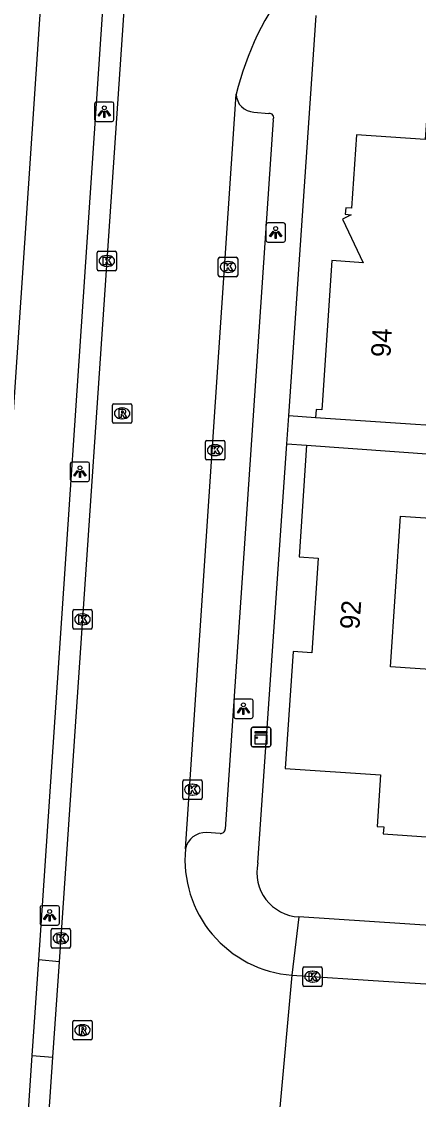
# Model space of a CAD drawing. Extents: x 161848 to 162726, y 385382 to 386521.
# Drawn here: x 162052.6 to 162073, y 386288 to 386343.5 of the extents above; entities that cross this region are included whole.
import ezdxf

# ---------------------------------------------------------------- set-up
doc = ezdxf.new("R2010")
doc.units = 0
for name, color, linetype in [('IMGEO_Fietspad_gesloten', 7, 'Continuous'), ('IMGEO_Kast', 7, 'Continuous'), ('IMGEO_Kolk', 7, 'Continuous'), ('IMGEO_Lichtpunt', 7, 'Continuous'), ('IMGEO_Pand', 7, 'Continuous'), ('IMGEO_Pand_nummerreeks', 7, 'Continuous'), ('IMGEO_Rijbaan_lokaal_open', 7, 'Continuous'), ('IMGEO_Rioolput', 7, 'Continuous'), ('IMGEO_Voetpad_open', 7, 'Continuous')]:
    doc.layers.add(name, color=color, linetype=linetype)

msp = doc.modelspace()

# ---------------------------------------------------------------- linework, layer by layer
at = {"layer": 'IMGEO_Fietspad_gesloten'}
for points in [[(162045.852, 386229.774), (162054.002, 386350.846)], [(162053.462, 386295.238), (162056.953, 386346.978)], [(162053.125, 386290.31), (162053.462, 386295.238)], [(162051.885, 386271.703), (162053.125, 386290.31)]]:
    msp.add_lwpolyline(points, dxfattribs=at)
at = {"layer": 'IMGEO_Kast'}
for p, q in [((162064.472, 386307.205), (162065.313, 386307.205)), ((162065.313, 386307.205), (162064.472, 386307.205)), ((162064.397, 386306.28), (162064.397, 386307.121)), ((162064.397, 386307.121), (162064.397, 386306.28)), ((162065.397, 386307.13), (162065.397, 386306.289)), ((162065.397, 386306.289), (162065.397, 386307.13)), ((162065.322, 386306.205), (162064.481, 386306.205)), ((162064.481, 386306.205), (162065.322, 386306.205))]:
    msp.add_line(p, q, dxfattribs=at)
for points in [[(162064.592, 386306.995), (162065.192, 386306.995), (162065.192, 386306.91), (162064.592, 386306.91), (162064.592, 386306.995)], [(162064.592, 386306.82), (162065.192, 386306.82), (162065.192, 386306.331), (162064.592, 386306.331), (162064.592, 386306.82)]]:
    msp.add_lwpolyline(points, dxfattribs=at)
msp.add_circle((162064.676, 386306.669), 0.0377, dxfattribs=at)
for centre, start, end in [((162064.475, 386307.127), 92.4484, 184.2845), ((162064.475, 386307.127), 92.4484, 184.2845), ((162065.319, 386307.127), 2.4484, 94.2845), ((162065.319, 386307.127), 2.4484, 94.2845), ((162064.475, 386306.283), 182.4484, 274.2845), ((162064.475, 386306.283), 182.4484, 274.2845), ((162065.319, 386306.283), 272.4484, 4.2845), ((162065.319, 386306.283), 272.4484, 4.2845)]:
    msp.add_arc(centre, 0.0779, start, end, dxfattribs=at)
at = {"layer": 'IMGEO_Kolk'}
for p, q in [((162056.461, 386330.793), (162056.461, 386331.645)), ((162056.536, 386331.719), (162057.388, 386331.719)), ((162057.462, 386331.645), (162057.462, 386330.793)), ((162056.949, 386331.499), (162056.974, 386331.499)), ((162062.7, 386330.483), (162062.7, 386331.335)), ((162062.775, 386331.409), (162063.627, 386331.409)), ((162063.188, 386331.189), (162063.213, 386331.189)), ((162063.701, 386331.335), (162063.701, 386330.483)), ((162057.388, 386330.719), (162056.536, 386330.719)), ((162056.972, 386330.939), (162056.947, 386330.939)), ((162063.211, 386330.629), (162063.186, 386330.629)), ((162063.627, 386330.409), (162062.775, 386330.409)), ((162062.036, 386321.053), (162062.036, 386321.905)), ((162062.111, 386321.979), (162062.963, 386321.979)), ((162062.524, 386321.759), (162062.549, 386321.759)), ((162063.037, 386321.905), (162063.037, 386321.053)), ((162062.547, 386321.199), (162062.522, 386321.199)), ((162062.963, 386320.979), (162062.111, 386320.979)), ((162055.208, 386312.338), (162055.208, 386313.19)), ((162055.283, 386313.264), (162056.135, 386313.264)), ((162055.696, 386313.044), (162055.721, 386313.044)), ((162056.209, 386313.19), (162056.209, 386312.338)), ((162056.135, 386312.264), (162055.283, 386312.264)), ((162055.719, 386312.484), (162055.694, 386312.484)), ((162060.866, 386303.57), (162060.866, 386304.422)), ((162060.941, 386304.496), (162061.793, 386304.496)), ((162061.867, 386304.422), (162061.867, 386303.57)), ((162061.354, 386304.276), (162061.379, 386304.276)), ((162061.793, 386303.496), (162060.941, 386303.496)), ((162061.377, 386303.716), (162061.352, 386303.716)), ((162054.092, 386295.915), (162054.092, 386296.767)), ((162054.167, 386296.841), (162055.019, 386296.841)), ((162055.093, 386296.767), (162055.093, 386295.915)), ((162054.58, 386296.621), (162054.605, 386296.621)), ((162055.019, 386295.841), (162054.167, 386295.841)), ((162054.603, 386296.061), (162054.578, 386296.061)), ((162067.049, 386293.94), (162067.049, 386294.792)), ((162067.124, 386294.866), (162067.976, 386294.866)), ((162067.537, 386294.646), (162067.562, 386294.646)), ((162068.05, 386294.792), (162068.05, 386293.94)), ((162067.976, 386293.866), (162067.124, 386293.866)), ((162067.56, 386294.086), (162067.535, 386294.086))]:
    msp.add_line(p, q, dxfattribs=at)
for points in [[(162056.461, 386330.793), (162056.461, 386331.645)], [(162056.536, 386331.719), (162057.388, 386331.719)], [(162057.462, 386331.645), (162057.462, 386330.793)], [(162056.782, 386331.419), (162056.905, 386331.419), (162056.905, 386331.268), (162057.035, 386331.419), (162057.199, 386331.419), (162057.053, 386331.268), (162057.206, 386331.019), (162057.054, 386331.019), (162056.969, 386331.183), (162056.905, 386331.116), (162056.905, 386331.019), (162056.782, 386331.019), (162056.782, 386331.419)], [(162062.7, 386330.483), (162062.7, 386331.335)], [(162062.775, 386331.409), (162063.627, 386331.409)], [(162063.021, 386331.109), (162063.144, 386331.109), (162063.144, 386330.958), (162063.274, 386331.109), (162063.438, 386331.109), (162063.292, 386330.958), (162063.445, 386330.709), (162063.293, 386330.709), (162063.208, 386330.873), (162063.144, 386330.806), (162063.144, 386330.709), (162063.021, 386330.709), (162063.021, 386331.109)], [(162063.701, 386331.335), (162063.701, 386330.483)], [(162057.388, 386330.719), (162056.536, 386330.719)], [(162063.627, 386330.409), (162062.775, 386330.409)], [(162062.036, 386321.053), (162062.036, 386321.905)], [(162062.111, 386321.979), (162062.963, 386321.979)], [(162062.357, 386321.679), (162062.48, 386321.679), (162062.48, 386321.528), (162062.61, 386321.679), (162062.774, 386321.679), (162062.628, 386321.528), (162062.781, 386321.279), (162062.629, 386321.279), (162062.544, 386321.443), (162062.48, 386321.376), (162062.48, 386321.279), (162062.357, 386321.279), (162062.357, 386321.679)], [(162063.037, 386321.905), (162063.037, 386321.053)], [(162062.963, 386320.979), (162062.111, 386320.979)], [(162055.208, 386312.338), (162055.208, 386313.19)], [(162055.283, 386313.264), (162056.135, 386313.264)], [(162055.529, 386312.964), (162055.652, 386312.964), (162055.652, 386312.813), (162055.782, 386312.964), (162055.946, 386312.964), (162055.8, 386312.813), (162055.953, 386312.564), (162055.801, 386312.564), (162055.716, 386312.728), (162055.652, 386312.661), (162055.652, 386312.564), (162055.529, 386312.564), (162055.529, 386312.964)], [(162056.209, 386313.19), (162056.209, 386312.338)], [(162056.135, 386312.264), (162055.283, 386312.264)], [(162060.866, 386303.57), (162060.866, 386304.422)], [(162060.941, 386304.496), (162061.793, 386304.496)], [(162061.867, 386304.422), (162061.867, 386303.57)], [(162061.187, 386304.196), (162061.31, 386304.196), (162061.31, 386304.045), (162061.44, 386304.196), (162061.604, 386304.196), (162061.458, 386304.045), (162061.611, 386303.796), (162061.459, 386303.796), (162061.374, 386303.96), (162061.31, 386303.893), (162061.31, 386303.796), (162061.187, 386303.796), (162061.187, 386304.196)], [(162061.793, 386303.496), (162060.941, 386303.496)], [(162054.092, 386295.915), (162054.092, 386296.767)], [(162054.167, 386296.841), (162055.019, 386296.841)], [(162055.093, 386296.767), (162055.093, 386295.915)], [(162054.413, 386296.541), (162054.536, 386296.541), (162054.536, 386296.39), (162054.666, 386296.541), (162054.83, 386296.541), (162054.684, 386296.39), (162054.837, 386296.141), (162054.685, 386296.141), (162054.6, 386296.305), (162054.536, 386296.238), (162054.536, 386296.141), (162054.413, 386296.141), (162054.413, 386296.541)], [(162055.019, 386295.841), (162054.167, 386295.841)], [(162067.049, 386293.94), (162067.049, 386294.792)], [(162067.124, 386294.866), (162067.976, 386294.866)], [(162067.37, 386294.566), (162067.493, 386294.566), (162067.493, 386294.415), (162067.623, 386294.566), (162067.787, 386294.566), (162067.641, 386294.415), (162067.794, 386294.166), (162067.642, 386294.166), (162067.557, 386294.33), (162067.493, 386294.263), (162067.493, 386294.166), (162067.37, 386294.166), (162067.37, 386294.566)], [(162068.05, 386294.792), (162068.05, 386293.94)], [(162067.976, 386293.866), (162067.124, 386293.866)]]:
    msp.add_lwpolyline(points, dxfattribs=at)
for centre, start, end in [((162056.538, 386331.643), 91.552, 178.448), ((162056.538, 386331.643), 91.552, 178.448), ((162057.386, 386331.643), 1.552, 88.448), ((162057.386, 386331.643), 1.552, 88.448), ((162062.777, 386331.333), 91.552, 178.448), ((162062.777, 386331.333), 91.552, 178.448), ((162063.625, 386331.333), 1.552, 88.448), ((162063.625, 386331.333), 1.552, 88.448), ((162056.538, 386330.795), 181.552, 268.448), ((162056.538, 386330.795), 181.552, 268.448), ((162057.386, 386330.795), 271.552, 358.448), ((162057.386, 386330.795), 271.552, 358.448), ((162062.777, 386330.485), 181.552, 268.448), ((162062.777, 386330.485), 181.552, 268.448), ((162063.625, 386330.485), 271.552, 358.448), ((162063.625, 386330.485), 271.552, 358.448), ((162062.113, 386321.903), 91.552, 178.448), ((162062.113, 386321.903), 91.552, 178.448), ((162062.961, 386321.903), 1.552, 88.448), ((162062.961, 386321.903), 1.552, 88.448), ((162062.113, 386321.055), 181.552, 268.448), ((162062.113, 386321.055), 181.552, 268.448), ((162062.961, 386321.055), 271.552, 358.448), ((162062.961, 386321.055), 271.552, 358.448), ((162055.285, 386313.188), 91.552, 178.448), ((162055.285, 386313.188), 91.552, 178.448), ((162056.133, 386313.188), 1.552, 88.448), ((162056.133, 386313.188), 1.552, 88.448), ((162055.285, 386312.34), 181.552, 268.448), ((162055.285, 386312.34), 181.552, 268.448), ((162056.133, 386312.34), 271.552, 358.448), ((162056.133, 386312.34), 271.552, 358.448), ((162060.943, 386304.42), 91.552, 178.448), ((162060.943, 386304.42), 91.552, 178.448), ((162061.791, 386304.42), 1.552, 88.448), ((162061.791, 386304.42), 1.552, 88.448), ((162060.943, 386303.572), 181.552, 268.448), ((162060.943, 386303.572), 181.552, 268.448), ((162061.791, 386303.572), 271.552, 358.448), ((162061.791, 386303.572), 271.552, 358.448), ((162054.169, 386296.765), 91.552, 178.448), ((162054.169, 386296.765), 91.552, 178.448), ((162055.017, 386296.765), 1.552, 88.448), ((162055.017, 386296.765), 1.552, 88.448), ((162054.169, 386295.917), 181.552, 268.448), ((162054.169, 386295.917), 181.552, 268.448), ((162055.017, 386295.917), 271.552, 358.448), ((162055.017, 386295.917), 271.552, 358.448), ((162067.126, 386294.79), 91.552, 178.448), ((162067.126, 386294.79), 91.552, 178.448), ((162067.974, 386294.79), 1.552, 88.448), ((162067.974, 386294.79), 1.552, 88.448), ((162067.126, 386293.942), 181.552, 268.448), ((162067.126, 386293.942), 181.552, 268.448), ((162067.974, 386293.942), 271.552, 358.448), ((162067.974, 386293.942), 271.552, 358.448)]:
    msp.add_arc(centre, 0.0765, start, end, dxfattribs=at)
for centre, major_axis, ratio, start_param, end_param in [((162056.948, 386331.219), (-0.387, 0.002), 0.722429, 4.712389, 7.853982), ((162056.973, 386331.219), (-0.39, 0.002), 0.717154, 1.570796, 4.712389), ((162063.187, 386330.909), (-0.387, 0.002), 0.722429, 4.712389, 7.853982), ((162063.212, 386330.909), (-0.39, 0.002), 0.717154, 1.570796, 4.712389), ((162062.523, 386321.479), (-0.387, 0.002), 0.722429, 4.712389, 7.853982), ((162062.548, 386321.479), (-0.39, 0.002), 0.717154, 1.570796, 4.712389), ((162055.695, 386312.764), (-0.387, 0.002), 0.722429, 4.712389, 7.853982), ((162055.72, 386312.764), (-0.39, 0.002), 0.717154, 1.570796, 4.712389), ((162061.353, 386303.996), (-0.387, 0.002), 0.722429, 4.712389, 7.853982), ((162061.378, 386303.996), (-0.39, 0.002), 0.717154, 1.570796, 4.712389), ((162054.579, 386296.341), (-0.387, 0.002), 0.722429, 4.712389, 7.853982), ((162054.604, 386296.341), (-0.39, 0.002), 0.717154, 1.570796, 4.712389), ((162067.536, 386294.366), (-0.387, 0.002), 0.722429, 4.712389, 7.853982), ((162067.561, 386294.366), (-0.39, 0.002), 0.717154, 1.570796, 4.712389)]:
    msp.add_ellipse(centre, major_axis=major_axis, ratio=ratio, start_param=start_param, end_param=end_param, dxfattribs=at)
at = {"layer": 'IMGEO_Lichtpunt'}
for p, q in [((162057.236, 386339.403), (162056.428, 386339.403)), ((162057.236, 386339.403), (162056.428, 386339.403)), ((162056.334, 386339.308), (162056.334, 386338.501)), ((162056.334, 386339.308), (162056.334, 386338.501)), ((162057.33, 386338.501), (162057.33, 386339.308)), ((162057.33, 386338.501), (162057.33, 386339.308)), ((162056.428, 386338.407), (162057.236, 386338.407)), ((162056.428, 386338.407), (162057.236, 386338.407)), ((162065.155, 386333.089), (162065.155, 386332.282)), ((162065.155, 386333.089), (162065.155, 386332.282)), ((162066.057, 386333.184), (162065.249, 386333.184)), ((162066.057, 386333.184), (162065.249, 386333.184)), ((162066.151, 386332.282), (162066.151, 386333.089)), ((162066.151, 386332.282), (162066.151, 386333.089)), ((162065.249, 386332.188), (162066.057, 386332.188)), ((162065.249, 386332.188), (162066.057, 386332.188)), ((162055.079, 386320.768), (162055.079, 386319.961)), ((162055.079, 386320.768), (162055.079, 386319.961)), ((162055.981, 386320.863), (162055.173, 386320.863)), ((162055.981, 386320.863), (162055.173, 386320.863)), ((162056.075, 386319.961), (162056.075, 386320.768)), ((162056.075, 386319.961), (162056.075, 386320.768)), ((162055.173, 386319.867), (162055.981, 386319.867)), ((162055.173, 386319.867), (162055.981, 386319.867)), ((162063.494, 386308.565), (162063.494, 386307.758)), ((162063.494, 386308.565), (162063.494, 386307.758)), ((162064.396, 386308.66), (162063.588, 386308.66)), ((162064.396, 386308.66), (162063.588, 386308.66)), ((162064.49, 386307.758), (162064.49, 386308.565)), ((162064.49, 386307.758), (162064.49, 386308.565)), ((162063.588, 386307.664), (162064.396, 386307.664)), ((162063.588, 386307.664), (162064.396, 386307.664)), ((162053.522, 386297.922), (162053.522, 386297.115)), ((162053.522, 386297.922), (162053.522, 386297.115)), ((162054.424, 386298.017), (162053.616, 386298.017)), ((162054.424, 386298.017), (162053.616, 386298.017)), ((162054.518, 386297.115), (162054.518, 386297.922)), ((162054.518, 386297.115), (162054.518, 386297.922)), ((162053.616, 386297.021), (162054.424, 386297.021)), ((162053.616, 386297.021), (162054.424, 386297.021))]:
    msp.add_line(p, q, dxfattribs=at)
for points in [[(162056.708, 386338.972), (162056.747, 386338.944), (162056.559, 386338.682), (162056.521, 386338.709), (162056.708, 386338.972)], [(162056.81, 386338.924), (162056.857, 386338.924), (162056.857, 386338.602), (162056.81, 386338.602), (162056.81, 386338.924)], [(162056.92, 386338.944), (162056.958, 386338.971), (162057.145, 386338.709), (162057.106, 386338.681), (162056.92, 386338.944)], [(162065.529, 386332.753), (162065.568, 386332.725), (162065.38, 386332.463), (162065.342, 386332.49), (162065.529, 386332.753)], [(162065.741, 386332.725), (162065.779, 386332.752), (162065.966, 386332.49), (162065.927, 386332.462), (162065.741, 386332.725)], [(162065.631, 386332.705), (162065.678, 386332.705), (162065.678, 386332.383), (162065.631, 386332.383), (162065.631, 386332.705)], [(162055.453, 386320.432), (162055.492, 386320.404), (162055.304, 386320.142), (162055.266, 386320.169), (162055.453, 386320.432)], [(162055.555, 386320.384), (162055.602, 386320.384), (162055.602, 386320.062), (162055.555, 386320.062), (162055.555, 386320.384)], [(162055.665, 386320.404), (162055.703, 386320.431), (162055.89, 386320.169), (162055.851, 386320.141), (162055.665, 386320.404)], [(162063.868, 386308.229), (162063.907, 386308.201), (162063.719, 386307.939), (162063.681, 386307.966), (162063.868, 386308.229)], [(162063.97, 386308.181), (162064.017, 386308.181), (162064.017, 386307.859), (162063.97, 386307.859), (162063.97, 386308.181)], [(162064.08, 386308.201), (162064.118, 386308.228), (162064.305, 386307.966), (162064.266, 386307.938), (162064.08, 386308.201)], [(162053.896, 386297.586), (162053.935, 386297.558), (162053.747, 386297.296), (162053.709, 386297.323), (162053.896, 386297.586)], [(162053.998, 386297.538), (162054.045, 386297.538), (162054.045, 386297.216), (162053.998, 386297.216), (162053.998, 386297.538)], [(162054.108, 386297.558), (162054.146, 386297.585), (162054.333, 386297.323), (162054.294, 386297.295), (162054.108, 386297.558)]]:
    msp.add_lwpolyline(points, dxfattribs=at)
for centre in [(162056.833, 386339.106), (162065.654, 386332.887), (162055.578, 386320.566), (162063.993, 386308.363), (162054.021, 386297.72)]:
    msp.add_circle(centre, 0.0994, dxfattribs=at)
for centre, start, end in [((162056.428, 386339.308), 90, 180), ((162056.428, 386339.308), 90, 180), ((162057.236, 386339.308), 0, 90), ((162057.236, 386339.308), 0, 90), ((162056.428, 386338.501), 180, 270), ((162056.428, 386338.501), 180, 270), ((162057.236, 386338.501), 270, 0), ((162057.236, 386338.501), 270, 360), ((162065.249, 386333.089), 90, 180), ((162065.249, 386333.089), 90, 180), ((162066.057, 386333.089), 0, 90), ((162066.057, 386333.089), 0, 90), ((162065.249, 386332.282), 180, 270), ((162065.249, 386332.282), 180, 270), ((162066.057, 386332.282), 270, 0), ((162066.057, 386332.282), 270, 360), ((162055.173, 386320.768), 90, 180), ((162055.173, 386320.768), 90, 180), ((162055.981, 386320.768), 0, 90), ((162055.981, 386320.768), 0, 90), ((162055.173, 386319.961), 180, 270), ((162055.173, 386319.961), 180, 270), ((162055.981, 386319.961), 270, 0), ((162055.981, 386319.961), 270, 360), ((162063.588, 386308.565), 90, 180), ((162063.588, 386308.565), 90, 180), ((162064.396, 386308.565), 0, 90), ((162064.396, 386308.565), 0, 90), ((162063.588, 386307.758), 180, 270), ((162063.588, 386307.758), 180, 270), ((162064.396, 386307.758), 270, 0), ((162064.396, 386307.758), 270, 360), ((162053.616, 386297.922), 90, 180), ((162053.616, 386297.922), 90, 180), ((162054.424, 386297.922), 0, 90), ((162054.424, 386297.922), 0, 90), ((162053.616, 386297.115), 180, 270), ((162053.616, 386297.115), 180, 270), ((162054.424, 386297.115), 270, 0), ((162054.424, 386297.115), 270, 360)]:
    msp.add_arc(centre, 0.0946, start, end, dxfattribs=at)
at = {"layer": 'IMGEO_Pand'}
for points in [[(162079.828, 386341.675), (162079.668, 386341.686), (162079.695, 386342.079), (162076.576, 386342.291), (162076.533, 386341.665), (162073.976, 386341.839), (162073.993, 386342.093), (162073.671, 386342.115), (162073.355, 386337.472), (162069.817, 386337.715), (162069.562, 386333.938), (162069.262, 386333.961), (162069.236, 386333.62), (162069.535, 386333.597), (162069.095, 386333.377), (162070.154, 386331.131), (162068.548, 386331.238), (162068.069, 386324.05), (162068.034, 386323.555), (162067.735, 386323.574), (162067.707, 386323.148)], [(162078.535, 386322.419), (162067.707, 386323.148)], [(162067.244, 386321.731), (162066.862, 386315.986), (162067.842, 386315.92), (162067.517, 386311.044), (162066.548, 386311.108), (162066.146, 386305.077), (162071.055, 386304.75), (162070.879, 386302.106), (162071.219, 386302.084), (162071.194, 386301.713), (162074.388, 386301.5), (162074.434, 386302.193), (162076.961, 386302.025), (162076.938, 386301.683), (162077.112, 386301.671)], [(162067.244, 386321.731), (162078.438, 386320.932)], [(162077.654, 386309.912), (162071.559, 386310.318), (162072.075, 386318.072), (162078.221, 386317.663), (162078.438, 386320.932)]]:
    msp.add_lwpolyline(points, dxfattribs=at)
at = {"layer": 'IMGEO_Rijbaan_lokaal_open'}
for points in [[(162058.028, 386346.909), (162054.511, 386295.129)], [(162061.009, 386300.948), (162063.627, 386339.812)], [(162054.511, 386295.129), (162054.173, 386290.223)], [(162066.486, 386294.436), (162065.851, 386287.447)], [(162066.486, 386294.436), (162071.199, 386294.125), (162105.745, 386291.945)], [(162054.173, 386290.223), (162052.908, 386271.635)]]:
    msp.add_lwpolyline(points, dxfattribs=at)
for centre, radius, start, end in [((162078.295, 386336.28), 15.088, 141.7243, 166.4618), ((162066.969, 386300.402), 5.985, 174.7651, 265.3668)]:
    msp.add_arc(centre, radius, start, end, dxfattribs=at)
at = {"layer": 'IMGEO_Rioolput'}
for p, q in [((162057.325, 386323.869), (162058.177, 386323.869)), ((162057.25, 386322.943), (162057.25, 386323.795)), ((162057.738, 386323.649), (162057.763, 386323.649)), ((162058.251, 386323.795), (162058.251, 386322.943)), ((162058.177, 386322.869), (162057.325, 386322.869)), ((162057.761, 386323.089), (162057.736, 386323.089)), ((162055.207, 386291.185), (162055.207, 386292.037)), ((162055.282, 386292.111), (162056.134, 386292.111)), ((162055.695, 386291.891), (162055.72, 386291.891)), ((162056.208, 386292.037), (162056.208, 386291.185)), ((162056.134, 386291.111), (162055.282, 386291.111)), ((162055.718, 386291.331), (162055.693, 386291.331))]:
    msp.add_line(p, q, dxfattribs=at)
for points in [[(162057.325, 386323.869), (162058.177, 386323.869)], [(162057.25, 386322.943), (162057.25, 386323.795)], [(162057.839, 386323.567), (162057.587, 386323.569), (162057.587, 386323.169)], [(162057.587, 386323.169), (162057.711, 386323.169), (162057.711, 386323.331), (162057.722, 386323.331)], [(162057.765, 386323.488), (162057.711, 386323.488), (162057.711, 386323.407)], [(162057.711, 386323.407), (162057.763, 386323.407)], [(162057.769, 386323.302), (162057.84, 386323.169), (162057.98, 386323.169), (162057.915, 386323.295)], [(162058.251, 386323.795), (162058.251, 386322.943)], [(162058.177, 386322.869), (162057.325, 386322.869)], [(162055.207, 386291.185), (162055.207, 386292.037)], [(162055.282, 386292.111), (162056.134, 386292.111)], [(162055.796, 386291.809), (162055.544, 386291.811), (162055.544, 386291.411)], [(162055.722, 386291.73), (162055.668, 386291.73), (162055.668, 386291.649)], [(162055.668, 386291.649), (162055.72, 386291.649)], [(162056.208, 386292.037), (162056.208, 386291.185)], [(162056.134, 386291.111), (162055.282, 386291.111)], [(162055.544, 386291.411), (162055.668, 386291.411), (162055.668, 386291.573), (162055.679, 386291.573)], [(162055.726, 386291.544), (162055.797, 386291.411), (162055.937, 386291.411), (162055.872, 386291.537)]]:
    msp.add_lwpolyline(points, dxfattribs=at)
for centre, radius, start, end in [((162057.327, 386323.793), 0.0765, 91.552, 178.448), ((162057.327, 386323.793), 0.0765, 91.552, 178.448), ((162058.175, 386323.793), 0.0765, 1.552, 88.448), ((162058.175, 386323.793), 0.0765, 1.552, 88.448), ((162057.721, 386323.278), 0.0533, 26.0293, 88.6989), ((162057.747, 386323.596), 0.19, 274.7715, 282.9687), ((162057.771, 386323.392), 0.0964, 77.0061, 93.1865), ((162057.785, 386323.449), 0.0378, 276.6634, 79.6772), ((162057.838, 386323.457), 0.109, 350.3612, 89.416), ((162057.836, 386323.457), 0.112, 277.5842, 350.9817), ((162057.82, 386323.242), 0.108, 29.5134, 73.7905), ((162057.327, 386322.945), 0.0765, 181.552, 268.448), ((162057.327, 386322.945), 0.0765, 181.552, 268.448), ((162058.175, 386322.945), 0.0765, 271.552, 358.448), ((162058.175, 386322.945), 0.0765, 271.552, 358.448), ((162055.284, 386292.035), 0.0765, 91.552, 178.448), ((162055.284, 386292.035), 0.0765, 91.552, 178.448), ((162055.704, 386291.838), 0.19, 274.7715, 282.9687), ((162055.728, 386291.634), 0.0964, 77.0061, 93.1865), ((162055.742, 386291.691), 0.0378, 276.6634, 79.6772), ((162055.795, 386291.699), 0.109, 350.3612, 89.416), ((162055.793, 386291.699), 0.112, 277.5842, 350.9817), ((162056.132, 386292.035), 0.0765, 1.552, 88.448), ((162056.132, 386292.035), 0.0765, 1.552, 88.448), ((162055.284, 386291.187), 0.0765, 181.552, 268.448), ((162055.284, 386291.187), 0.0765, 181.552, 268.448), ((162055.678, 386291.52), 0.0533, 26.0293, 88.6989), ((162055.777, 386291.484), 0.108, 29.5134, 73.7905), ((162056.132, 386291.187), 0.0765, 271.552, 358.448), ((162056.132, 386291.187), 0.0765, 271.552, 358.448)]:
    msp.add_arc(centre, radius, start, end, dxfattribs=at)
for centre, major_axis, ratio, start_param, end_param in [((162057.737, 386323.369), (-0.387, 0.002), 0.722429, 4.712389, 7.853982), ((162057.762, 386323.369), (-0.39, 0.002), 0.717154, 1.570796, 4.712389), ((162055.694, 386291.611), (-0.387, 0.002), 0.722429, 4.712389, 7.853982), ((162055.719, 386291.611), (-0.39, 0.002), 0.717154, 1.570796, 4.712389)]:
    msp.add_ellipse(centre, major_axis=major_axis, ratio=ratio, start_param=start_param, end_param=end_param, dxfattribs=at)
at = {"layer": 'IMGEO_Voetpad_open'}
for points in [[(162066.326, 386323.241), (162067.745, 386343.857)], [(162064.535, 386338.886), (162065.301, 386338.819)], [(162065.522, 386338.49), (162063.06, 386301.96)], [(162066.227, 386321.804), (162066.326, 386323.241)], [(162067.707, 386323.148), (162066.326, 386323.241)], [(162064.74, 386300.219), (162066.227, 386321.804)], [(162066.227, 386321.804), (162067.244, 386321.731)], [(162062.792, 386301.744), (162062.089, 386301.782)], [(162066.851, 386297.44), (162066.486, 386294.436)], [(162170.199, 386290.501), (162142.737, 386292.372), (162112.566, 386294.428), (162066.851, 386297.44)], [(162054.511, 386295.129), (162053.462, 386295.238)], [(162053.125, 386290.31), (162054.173, 386290.223)]]:
    msp.add_lwpolyline(points, dxfattribs=at)
for centre, radius, start, end in [((162064.554, 386339.813), 0.927, 180.061, 268.8144), ((162065.33, 386338.6), 0.221, 330.1183, 97.6628), ((162062.05, 386300.716), 1.067, 87.9278, 167.4244), ((162062.834, 386301.966), 0.226, 259.1988, 358.5367), ((162066.979, 386299.729), 2.292, 167.6513, 266.7911)]:
    msp.add_arc(centre, radius, start, end, dxfattribs=at)

# ---------------------------------------------------------------- texts
at = {"layer": 'IMGEO_Pand_nummerreeks'}
for s, rotation, p in [('94', 87.0495, (162071.559, 386326.244)), ('92', 85.9494, (162069.956, 386312.222))]:
    msp.add_text(s, height=1, rotation=rotation, dxfattribs=at).set_placement(p)

doc.saveas('drawing.dxf')
